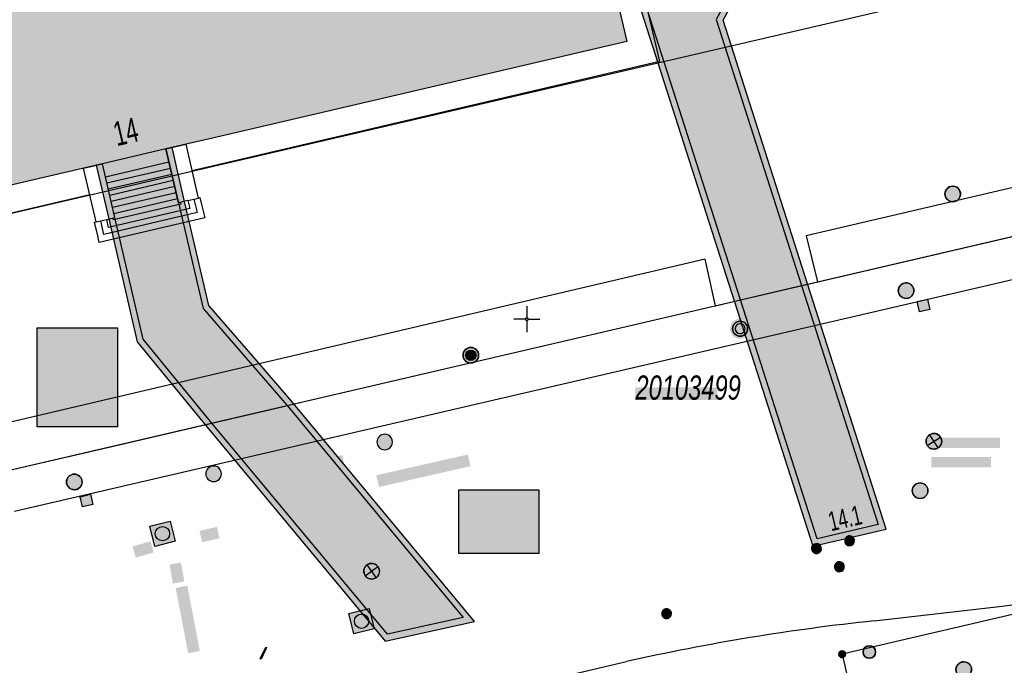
# Model space of a CAD drawing. Header units: metres. Extents: x 2695560 to 2696939, y 1260491 to 1262050.
# Tile 887 of 1005: x 2696402 to 2696449, y 1261608 to 1261639. Entities that reach past the tile are written whole.
import ezdxf

# ---------------------------------------------------------------- set-up
doc = ezdxf.new("R2010")
doc.units = ezdxf.units.M
doc.linetypes.add('AUSGEZOGEN', pattern=[0])
for name, color, linetype in [('XR$1$AV_Flächen (EO)', 7, 'AUSGEZOGEN'), ('XR$1$AV_Gebäudeflächen (BB)', 7, 'AUSGEZOGEN'), ('XR$1$AV_Gebäudeflächen ut.', 7, 'AUSGEZOGEN'), ('XR$1$AV_Grenzpunkte', 7, 'AUSGEZOGEN'), ('XR$1$AV_Haus-Nr.', 7, 'AUSGEZOGEN'), ('XR$1$AV_Koordinatennetzpunkte', 7, 'AUSGEZOGEN'), ('XR$1$AV_Lagefixpunkt-Nr.', 7, 'AUSGEZOGEN'), ('XR$1$AV_Lagefixpunkte', 7, 'AUSGEZOGEN'), ('XR$1$AV_Linien (BB)', 7, 'AUSGEZOGEN'), ('XR$1$AV_Linien (EO)', 7, 'AUSGEZOGEN'), ('XR$1$AW_LK_Einlaufschacht alt', 24, 'AUSGEZOGEN'), ('XR$1$AW_LK_Schachtdeckel', 24, 'AUSGEZOGEN'), ('XR$1$AW_LK_Zwischenpunkt', 24, 'AUSGEZOGEN'), ('XR$1$EW_LK_Bauwerk_FL_Linie_Punkt', 1, 'AUSGEZOGEN'), ('XR$1$EW_LK_Knoten', 1, 'AUSGEZOGEN'), ('XR$1$FM_LK_SW_TRASSEKNOTEN', 94, 'AUSGEZOGEN'), ('XR$1$Liegenschaftsgrenzen', 7, 'AUSGEZOGEN'), ('XR$1$PFAV', 255, 'AUSGEZOGEN'), ('XR$1$PFAW', 255, 'AUSGEZOGEN'), ('XR$1$PFEW', 255, 'AUSGEZOGEN'), ('XR$1$PFWA', 255, 'AUSGEZOGEN'), ('XR$1$PFWFM', 255, 'AUSGEZOGEN'), ('XR$1$RP_Abstandslinie', 7, 'AUSGEZOGEN'), ('XR$1$WA_LK_Absperrarmatur', 171, 'AUSGEZOGEN'), ('XR$1$WA_LK_Hydrant', 171, 'AUSGEZOGEN')]:
    doc.layers.add(name, color=color, linetype=linetype)
doc.styles.add('ARIAL', font='arial.ttf')

# ---------------------------------------------------------------- blocks, each defined once
blk = doc.blocks.new('COMPLEXOBJECT_431')
at = {"layer": 'XR$1$AV_Linien (BB)', "color": 7, "linetype": 'AUSGEZOGEN', "transparency": 33554687}
blk.add_lwpolyline([(6492.648, 11641.673), (6438.407, 11628.997), (6438.948, 11626.79)], dxfattribs=at)
blk = doc.blocks.new('COMPLEXOBJECT_446')
at = {"layer": 'XR$1$AV_Linien (BB)', "color": 7, "linetype": 'AUSGEZOGEN', "transparency": 33554687}
blk.add_lwpolyline([(6438.948, 11626.79), (6439.902, 11627.012), (6492.397, 11639.247)], dxfattribs=at)
blk = doc.blocks.new('COMPLEXOBJECT_447')
at = {"layer": 'XR$1$AV_Linien (BB)', "color": 7, "linetype": 'AUSGEZOGEN', "transparency": 33554687}
blk.add_line((6399.973, 11617.707), (6405.502, 11618.995), dxfattribs=at)
for centre, radius, start, end in [((6339.722, 11870.1), 259.485, 279.52429, 283.42628), ((6339.598, 11870.724), 260.121, 276.89426, 279.52857)]:
    blk.add_arc(centre, radius, start, end, dxfattribs=at)
blk = doc.blocks.new('COMPLEXOBJECT_492')
at = {"layer": 'XR$1$AV_Linien (BB)', "color": 7, "linetype": 'AUSGEZOGEN', "transparency": 33554687}
blk.add_lwpolyline([(6495.612, 11637.917), (6478.545, 11633.921), (6443.287, 11625.716), (6400.422, 11615.78)], dxfattribs=at)
blk = doc.blocks.new('COMPLEXOBJECT_547')
at = {"layer": 'XR$1$AV_Linien (BB)', "color": 7, "linetype": 'AUSGEZOGEN', "transparency": 33554687}
for p, q in [((6441.671, 11610.532), (6447.806, 11611.237)), ((6370, 11594.677), (6429.788, 11608.575))]:
    blk.add_line(p, q, dxfattribs=at)
for centre, radius, start, end in [((6430.181, 11756.942), 146.767, 276.89721, 279.12437), ((6452.661, 11506.744), 104.368, 96.04451, 102.65957)]:
    blk.add_arc(centre, radius, start, end, dxfattribs=at)
blk = doc.blocks.new('COMPLEXOBJECT_1232')
at = {"layer": 'XR$1$Liegenschaftsgrenzen', "color": 7, "linetype": 'AUSGEZOGEN', "transparency": 33554687}
blk.add_line((6399.973, 11617.707), (6492.397, 11639.247), dxfattribs=at)
blk = doc.blocks.new('BWAV1')
at = {"layer": 'XR$1$PFAV', "transparency": 33554687}
blk.add_hatch(color=7, dxfattribs=at).paths.add_polyline_path([(0.67, 0), (0.656, 0.135), (0.616, 0.264), (0.55, 0.383), (0.462, 0.486), (0.354, 0.569), (0.233, 0.628), (0.101, 0.662), (-0.034, 0.669), (-0.168, 0.649), (-0.295, 0.602), (-0.41, 0.53), (-0.508, 0.436), (-0.586, 0.325), (-0.639, 0.201), (-0.667, 0.068), (-0.667, -0.068), (-0.639, -0.201), (-0.586, -0.325), (-0.508, -0.436), (-0.41, -0.53), (-0.295, -0.602), (-0.168, -0.649), (-0.034, -0.669), (0.101, -0.662), (0.233, -0.628), (0.354, -0.569), (0.462, -0.486), (0.55, -0.383), (0.616, -0.264), (0.656, -0.135)])
at = {"color": 7, "transparency": 33554687}
for radius, start, end in [(0.5, 91.19481, 268.80519), (0.326, 91.19481, 268.80519), (0.5, 268.80519, 91.19481), (0.326, 268.80519, 91.19481)]:
    blk.add_arc((0, 0), radius, start, end, dxfattribs=at)
at = {"layer": 'XR$1$PFAV', "transparency": 33554687}
blk.add_circle((0, 0), 0.5, dxfattribs=at)
blk = doc.blocks.new('BAV15')
at = {"layer": 'XR$1$PFAV', "transparency": 33554687}
blk.add_hatch(color=7, dxfattribs=at).paths.add_polyline_path([(0.5, 0), (0.49, 0.1), (0.46, 0.2), (0.41, 0.29), (0.34, 0.36), (0.26, 0.42), (0.17, 0.47), (0.08, 0.49), (-0.03, 0.5), (-0.13, 0.48), (-0.22, 0.45), (-0.31, 0.4), (-0.38, 0.33), (-0.44, 0.24), (-0.48, 0.15), (-0.5, 0.05), (-0.5, -0.05), (-0.48, -0.15), (-0.44, -0.24), (-0.38, -0.33), (-0.31, -0.4), (-0.22, -0.45), (-0.13, -0.48), (-0.03, -0.5), (0.08, -0.49), (0.17, -0.47), (0.26, -0.42), (0.34, -0.36), (0.41, -0.29), (0.46, -0.2), (0.49, -0.1)])
at = {"color": 7, "transparency": 33554687}
for start, end in [(90, 270), (270, 90)]:
    blk.add_arc((0, 0), 0.5, start, end, dxfattribs=at)
at = {"layer": 'XR$1$PFAV', "transparency": 33554687}
blk.add_circle((0, 0), 0.5, dxfattribs=at)
blk = doc.blocks.new('BAV2041')
at = {"color": 7, "transparency": 33554687}
for p, q in [((0, 0.5), (0, 0.05)), ((-0.05, 0), (-0.5, 0)), ((0.05, 0), (0.5, 0)), ((0, -0.05), (0, -0.5))]:
    blk.add_line(p, q, dxfattribs=at)
blk.add_circle((0, 0), 0.05, dxfattribs=at)
for start, end in [(90, 270), (270, 90)]:
    blk.add_arc((0, 0), 0.05, start, end, dxfattribs=at)
blk = doc.blocks.new('BAW2089')
at = {"layer": 'XR$1$PFAW', "transparency": 33554687}
blk.add_hatch(color=7, dxfattribs=at).paths.add_polyline_path([(-0.5, 0.5), (-0.5, -0.5), (0.5, -0.5), (0.5, 0.5)])
at = {"transparency": 33554687}
blk.add_lwpolyline([(-0.5, 0.5), (0.5, 0.5), (0.5, -0.5), (-0.5, -0.5), (-0.5, 0.5)], close=True, dxfattribs=at)
at = {"layer": 'XR$1$PFAW', "transparency": 33554687}
blk.add_lwpolyline([(-0.5, 0.5), (0.5, 0.5), (0.5, -0.5), (-0.5, -0.5), (-0.5, 0.5)], close=True, dxfattribs=at)
blk = doc.blocks.new('BAW2092')
at = {"true_color": 0x000000, "transparency": 33554687}
blk.add_hatch(color=18, dxfattribs=at).paths.add_polyline_path([(-0.03, 0.5), (-0.03, -0.5), (0.03, -0.5), (0.03, 0.5)])
at = {"transparency": 33554687}
blk.add_lwpolyline([(-0.03, 0.5), (0.03, 0.5), (0.03, -0.5), (-0.03, -0.5), (-0.03, 0.5)], close=True, dxfattribs=at)
blk = doc.blocks.new('BAW2087')
at = {"lineweight": 25, "true_color": 0x000000, "transparency": 33554687}
h = blk.add_hatch(color=18, dxfattribs=at)
h.paths.add_polyline_path([(-0.5, 0.5), (-0.5, -0.5), (0.5, -0.5), (0.5, 0.5)])
h.paths.add_polyline_path([(0.337, -0.069), (0.316, -0.136), (0.282, -0.196), (0.237, -0.249), (0.182, -0.292), (0.119, -0.322), (0.052, -0.34), (-0.017, -0.343), (-0.086, -0.333), (-0.151, -0.309), (-0.21, -0.272), (-0.261, -0.224), (-0.301, -0.167), (-0.328, -0.103), (-0.342, -0.035), (-0.342, 0.035), (-0.328, 0.103), (-0.301, 0.167), (-0.261, 0.224), (-0.21, 0.272), (-0.151, 0.309), (-0.086, 0.333), (-0.017, 0.343), (0.052, 0.34), (0.119, 0.322), (0.182, 0.292), (0.237, 0.249), (0.282, 0.196), (0.316, 0.136), (0.337, 0.069), (0.344, 0)], flags=16)
at = {"layer": 'XR$1$PFAW', "lineweight": 25, "transparency": 33554687}
blk.add_hatch(color=7, dxfattribs=at).paths.add_polyline_path([(0.344, 0), (0.337, 0.069), (0.316, 0.136), (0.282, 0.196), (0.237, 0.249), (0.182, 0.292), (0.119, 0.322), (0.052, 0.34), (-0.017, 0.343), (-0.086, 0.333), (-0.151, 0.309), (-0.21, 0.272), (-0.261, 0.224), (-0.301, 0.167), (-0.328, 0.103), (-0.342, 0.035), (-0.342, -0.035), (-0.328, -0.103), (-0.301, -0.167), (-0.261, -0.224), (-0.21, -0.272), (-0.151, -0.309), (-0.086, -0.333), (-0.017, -0.343), (0.052, -0.34), (0.119, -0.322), (0.182, -0.292), (0.237, -0.249), (0.282, -0.196), (0.316, -0.136), (0.337, -0.069)])
at = {"lineweight": 25, "transparency": 33554687}
for p, q in [((-0.5, 0.5, 0.993), (0.5, 0.5, 0.993)), ((-0.5, -0.5, 0.993), (-0.5, 0.5, 0.993)), ((0.5, 0.5, 0.993), (0.5, -0.5, 0.993)), ((0.5, -0.5, 0.993), (-0.5, -0.5, 0.993))]:
    blk.add_line(p, q, dxfattribs=at)
blk.add_circle((0, 0), 0.344, dxfattribs=at)
at = {"layer": 'XR$1$PFAW', "lineweight": 25, "transparency": 33554687}
blk.add_line((-0.5, 0.5), (0.5, 0.5), dxfattribs=at)
at = {"layer": 'XR$1$PFAW', "color": 31, "lineweight": 25, "transparency": 33554687}
for p, q in [((-0.5, -0.5), (-0.5, 0.5)), ((0.5, 0.5), (0.5, -0.5)), ((0.5, -0.5), (-0.5, -0.5))]:
    blk.add_line(p, q, dxfattribs=at)
at = {"layer": 'XR$1$PFAW', "lineweight": 25, "transparency": 33554687}
blk.add_circle((0, 0), 0.344, dxfattribs=at)
blk = doc.blocks.new('BAW2082')
at = {"layer": 'XR$1$PFAW', "transparency": 33554687}
blk.add_hatch(color=7, dxfattribs=at).paths.add_polyline_path([(0.509, -0.003), (0.499, 0.098), (0.469, 0.194), (0.42, 0.283), (0.354, 0.359), (0.274, 0.421), (0.183, 0.466), (0.085, 0.491), (-0.016, 0.496), (-0.116, 0.481), (-0.211, 0.446), (-0.297, 0.392), (-0.37, 0.323), (-0.428, 0.24), (-0.468, 0.147), (-0.488, 0.047), (-0.488, -0.054), (-0.468, -0.153), (-0.428, -0.246), (-0.37, -0.329), (-0.297, -0.398), (-0.211, -0.452), (-0.116, -0.487), (-0.016, -0.502), (0.085, -0.497), (0.183, -0.472), (0.274, -0.427), (0.354, -0.366), (0.42, -0.289), (0.469, -0.2), (0.499, -0.104)])
at = {"transparency": 33554687}
for start, end in [(91.19481, 268.80519), (268.80519, 91.19481)]:
    blk.add_arc((0.01, 0), 0.5, start, end, dxfattribs=at)
at = {"layer": 'XR$1$PFAW', "transparency": 33554687}
blk.add_circle((0.009, -0.003), 0.5, dxfattribs=at)
blk = doc.blocks.new('BWA2009')
at = {"true_color": 0x000000, "transparency": 33554687}
blk.add_hatch(color=18, dxfattribs=at).paths.add_polyline_path([(0.333, 0), (0.327, 0.067), (0.306, 0.131), (0.274, 0.19), (0.23, 0.242), (0.176, 0.283), (0.116, 0.313), (0.05, 0.329), (-0.017, 0.333), (-0.084, 0.323), (-0.147, 0.299), (-0.204, 0.264), (-0.253, 0.217), (-0.291, 0.162), (-0.318, 0.1), (-0.332, 0.034), (-0.332, -0.034), (-0.318, -0.1), (-0.291, -0.162), (-0.253, -0.217), (-0.204, -0.264), (-0.147, -0.299), (-0.084, -0.323), (-0.017, -0.333), (0.05, -0.329), (0.116, -0.313), (0.176, -0.283), (0.23, -0.242), (0.274, -0.19), (0.306, -0.131), (0.327, -0.067)])
at = {"layer": 'XR$1$PFWA', "transparency": 33554687}
blk.add_hatch(color=7, dxfattribs=at).paths.add_polyline_path([(0.5, 0), (0.49, 0.101), (0.459, 0.197), (0.41, 0.286), (0.344, 0.362), (0.264, 0.424), (0.174, 0.469), (0.076, 0.494), (-0.025, 0.499), (-0.125, 0.484), (-0.22, 0.449), (-0.306, 0.395), (-0.379, 0.326), (-0.437, 0.243), (-0.477, 0.15), (-0.497, 0.051), (-0.497, -0.051), (-0.477, -0.15), (-0.437, -0.243), (-0.379, -0.326), (-0.306, -0.395), (-0.22, -0.449), (-0.125, -0.484), (-0.025, -0.499), (0.076, -0.494), (0.174, -0.469), (0.264, -0.424), (0.344, -0.362), (0.41, -0.286), (0.459, -0.197), (0.49, -0.101)])
at = {"transparency": 33554687}
blk.add_circle((0, 0), 0.333, dxfattribs=at)
for start, end in [(90, 180), (180, 270), (0, 90), (270, 0)]:
    blk.add_arc((0, 0), 0.5, start, end, dxfattribs=at)
at = {"layer": 'XR$1$PFWA', "transparency": 33554687}
blk.add_circle((0, 0), 0.5, dxfattribs=at)
blk = doc.blocks.new('BWA965')
at = {"layer": 'XR$1$PFWA', "transparency": 33554687}
blk.add_hatch(color=7, dxfattribs=at).paths.add_polyline_path([(0, 0.5), (-0.051, 0.497), (-0.101, 0.49), (-0.15, 0.477), (-0.197, 0.459), (-0.243, 0.437), (-0.286, 0.41), (-0.326, 0.379), (-0.362, 0.344), (-0.395, 0.306), (-0.424, 0.264), (-0.449, 0.22), (-0.469, 0.174), (-0.484, 0.125), (-0.494, 0.076), (-0.499, 0.025), (-0.499, -0.025), (-0.494, -0.076), (-0.484, -0.125), (-0.469, -0.174), (-0.449, -0.22), (-0.424, -0.264), (-0.395, -0.306), (-0.362, -0.344), (-0.326, -0.379), (-0.286, -0.41), (-0.243, -0.437), (-0.197, -0.459), (-0.15, -0.477), (-0.101, -0.49), (-0.051, -0.497), (0, -0.5), (0.051, -0.497), (0.101, -0.49), (0.15, -0.477), (0.197, -0.459), (0.243, -0.437), (0.286, -0.41), (0.326, -0.379), (0.362, -0.344), (0.395, -0.306), (0.424, -0.264), (0.449, -0.22), (0.469, -0.174), (0.484, -0.125), (0.494, -0.076), (0.499, -0.025), (0.499, 0.025), (0.494, 0.076), (0.484, 0.125), (0.469, 0.174), (0.449, 0.22), (0.424, 0.264), (0.395, 0.306), (0.362, 0.344), (0.326, 0.379), (0.286, 0.41), (0.243, 0.437), (0.197, 0.459), (0.15, 0.477), (0.101, 0.49), (0.051, 0.497)])
at = {"transparency": 33554687}
blk.add_line((0, 0.5), (0, -0.5), dxfattribs=at)
for start, end in [(90, 270), (270, 90)]:
    blk.add_arc((0, 0), 0.5, start, end, dxfattribs=at)
blk = doc.blocks.new('BEW15')
at = {"layer": 'XR$1$PFEW', "transparency": 33554687}
h = blk.add_hatch(color=7, dxfattribs=at)
h.paths.add_polyline_path([(-0.5, 0), (-0.497, -0.05), (-0.489, -0.1), (-0.477, -0.15), (-0.459, -0.197), (-0.437, -0.242), (-0.41, -0.285), (-0.379, -0.326), (-0.344, -0.362), (-0.306, -0.395), (-0.264, -0.424), (-0.22, -0.449), (-0.173, -0.469), (-0.125, -0.484), (-0.075, -0.494), (-0.025, -0.499), (0.026, -0.499), (0.076, -0.494), (0.126, -0.484), (0.174, -0.469), (0.22, -0.449), (0.265, -0.424), (0.306, -0.395), (0.345, -0.362), (0.38, -0.326), (0.411, -0.285), (0.437, -0.242), (0.46, -0.197), (0.477, -0.15), (0.49, -0.1), (0.498, -0.05), (0.5, 0), (0.498, 0.051), (0.49, 0.101), (0.477, 0.15), (0.46, 0.197), (0.437, 0.243), (0.411, 0.286), (0.38, 0.326), (0.345, 0.363), (0.306, 0.396), (0.265, 0.424), (0.22, 0.449), (0.174, 0.469), (0.126, 0.484), (0.076, 0.494), (0.026, 0.5), (-0.025, 0.5), (-0.075, 0.494), (-0.125, 0.484), (-0.173, 0.469), (-0.22, 0.449), (-0.264, 0.424), (-0.306, 0.396), (-0.344, 0.363), (-0.379, 0.326), (-0.41, 0.286), (-0.437, 0.243), (-0.459, 0.197), (-0.477, 0.15), (-0.489, 0.101), (-0.497, 0.051)])
h.paths.add_polyline_path([(0.01, 0.001), (0.01, 0), (0.01, -0.001), (0.01, -0.002), (0.01, -0.003), (0.009, -0.004), (0.009, -0.005), (0.009, -0.006), (0.008, -0.006), (0.007, -0.007), (0.006, -0.008), (0.006, -0.008), (0.005, -0.009), (0.004, -0.009), (0.003, -0.01), (0.002, -0.01), (0.001, -0.01), (0, -0.01), (-0.001, -0.01), (-0.002, -0.01), (-0.003, -0.009), (-0.004, -0.009), (-0.005, -0.008), (-0.006, -0.008), (-0.007, -0.007), (-0.007, -0.006), (-0.008, -0.006), (-0.008, -0.005), (-0.009, -0.004), (-0.009, -0.003), (-0.009, -0.002), (-0.01, -0.001), (-0.01, 0), (-0.01, 0.001), (-0.009, 0.002), (-0.009, 0.003), (-0.009, 0.004), (-0.008, 0.005), (-0.008, 0.006), (-0.007, 0.007), (-0.007, 0.007), (-0.006, 0.008), (-0.005, 0.009), (-0.004, 0.009), (-0.003, 0.01), (-0.002, 0.01), (-0.001, 0.01), (0, 0.01), (0.001, 0.01), (0.002, 0.01), (0.003, 0.01), (0.004, 0.01), (0.005, 0.009), (0.006, 0.009), (0.006, 0.008), (0.007, 0.007), (0.008, 0.007), (0.009, 0.006), (0.009, 0.005), (0.009, 0.004), (0.01, 0.003), (0.01, 0.002)], flags=16)
at = {"color": 1, "transparency": 33554687}
for start, end in [(0, 180), (180, 0)]:
    blk.add_arc((0, 0), 0.5, start, end, dxfattribs=at)
at = {"layer": 'XR$1$PFEW', "transparency": 33554687}
blk.add_circle((0, 0), 0.5, dxfattribs=at)
blk = doc.blocks.new('BEWLP2549_S')
at = {"layer": 'XR$1$PFEW', "transparency": 33554687}
blk.add_hatch(color=7, dxfattribs=at).paths.add_polyline_path([(0.5, 0), (0.49, 0.101), (0.459, 0.197), (0.41, 0.286), (0.344, 0.362), (0.264, 0.424), (0.174, 0.469), (0.076, 0.494), (-0.025, 0.499), (-0.125, 0.484), (-0.22, 0.449), (-0.306, 0.395), (-0.379, 0.326), (-0.437, 0.243), (-0.477, 0.15), (-0.497, 0.051), (-0.497, -0.051), (-0.477, -0.15), (-0.437, -0.243), (-0.379, -0.326), (-0.306, -0.395), (-0.22, -0.449), (-0.125, -0.484), (-0.025, -0.499), (0.076, -0.494), (0.174, -0.469), (0.264, -0.424), (0.344, -0.362), (0.41, -0.286), (0.459, -0.197), (0.49, -0.101)])
at = {"color": 1, "transparency": 33554687}
for p, q in [((0.354, -0.354), (-0.354, 0.354)), ((-0.354, -0.354), (0.354, 0.354))]:
    blk.add_line(p, q, dxfattribs=at)
for start, end in [(91.38095, 268.61905), (268.61905, 91.38095)]:
    blk.add_arc((0, 0), 0.5, start, end, dxfattribs=at)
at = {"layer": 'XR$1$PFEW', "transparency": 33554687}
blk.add_circle((0, 0), 0.5, dxfattribs=at)
blk = doc.blocks.new('BWFM2')
at = {"layer": 'XR$1$PFWFM', "transparency": 33554687}
blk.add_hatch(color=7, dxfattribs=at).paths.add_polyline_path([(0, 0.5), (-0.05, 0.496), (-0.099, 0.488), (-0.147, 0.474), (-0.194, 0.456), (-0.238, 0.434), (-0.28, 0.407), (-0.32, 0.376), (-0.355, 0.341), (-0.388, 0.303), (-0.416, 0.261), (-0.44, 0.217), (-0.459, 0.171), (-0.474, 0.124), (-0.484, 0.075), (-0.489, 0.025), (-0.489, -0.025), (-0.484, -0.075), (-0.474, -0.124), (-0.459, -0.171), (-0.44, -0.217), (-0.416, -0.261), (-0.388, -0.303), (-0.355, -0.341), (-0.32, -0.376), (-0.28, -0.407), (-0.238, -0.434), (-0.194, -0.456), (-0.147, -0.474), (-0.099, -0.488), (-0.05, -0.496), (0, -0.5), (0.051, -0.498), (0.102, -0.492), (0.152, -0.48), (0.2, -0.462), (0.247, -0.441), (0.291, -0.414), (0.332, -0.383), (0.369, -0.348), (0.403, -0.309), (0.433, -0.268), (0.458, -0.223), (0.478, -0.176), (0.494, -0.127), (0.505, -0.077), (0.51, -0.026), (0.51, 0.026), (0.505, 0.077), (0.494, 0.127), (0.478, 0.176), (0.458, 0.223), (0.433, 0.268), (0.403, 0.309), (0.369, 0.348), (0.332, 0.383), (0.291, 0.414), (0.247, 0.441), (0.2, 0.462), (0.152, 0.48), (0.102, 0.492), (0.051, 0.498)])
at = {"color": 94, "transparency": 33554687}
for start, end in [(91.19481, 268.80519), (268.80519, 91.19481)]:
    blk.add_arc((0.01, 0), 0.5, start, end, dxfattribs=at)

msp = doc.modelspace()

# ---------------------------------------------------------------- hatches: boundary and pattern name
at = {"transparency": 33554687}
for points in [[(2696402.475, 1261624.395), (2696402.475, 1261619.647), (2696406.329, 1261619.647), (2696406.329, 1261624.395)], [(2696431.184, 1261621.536), (2696431.184, 1261620.933), (2696435.095, 1261620.933), (2696435.095, 1261621.536)], [(2696414.06, 1261618.649), (2696414.158, 1261618.141), (2696415.51, 1261618.403), (2696415.412, 1261618.911)], [(2696445.401, 1261619.121), (2696445.401, 1261618.63), (2696448.669, 1261618.63), (2696448.669, 1261619.121)], [(2696415.77, 1261618.025), (2696415.868, 1261617.517), (2696417.22, 1261617.779), (2696417.122, 1261618.287)], [(2696418.754, 1261617.323), (2696418.882, 1261616.762), (2696423.272, 1261617.761), (2696423.144, 1261618.322)], [(2696445.387, 1261618.207), (2696445.387, 1261617.709), (2696448.247, 1261617.709), (2696448.247, 1261618.207)], [(2696422.709, 1261616.625), (2696422.709, 1261613.57), (2696426.553, 1261613.57), (2696426.553, 1261616.625)], [(2696425.12, 1261616.208), (2696424.568, 1261616.085), (2696424.828, 1261614.924), (2696425.38, 1261615.047)], [(2696410.27, 1261614.656), (2696410.397, 1261614.111), (2696411.232, 1261614.306), (2696411.105, 1261614.851)], [(2696407.06, 1261613.914), (2696407.212, 1261613.376), (2696408.071, 1261613.618), (2696407.919, 1261614.156)], [(2696409.38, 1261613.138), (2696408.829, 1261613.039), (2696408.992, 1261612.132), (2696409.542, 1261612.231)], [(2696409.683, 1261612.024), (2696409.124, 1261611.916), (2696409.727, 1261608.786), (2696410.286, 1261608.894)]]:
    msp.add_hatch(color=7, dxfattribs=at).paths.add_polyline_path(points)
at = {"layer": 'XR$1$AV_Gebäudeflächen (BB)', "true_color": 0xd2d2d2, "transparency": 33554687}
msp.add_hatch(color=254, dxfattribs=at).paths.add_polyline_path([(2696403.273, 1261631.719), (2696405.61, 1261632.264), (2696408.66, 1261632.976), (2696411.095, 1261633.545), (2696430.77, 1261638.138), (2696426.623, 1261655.848), (2696416.681, 1261653.526), (2696413.409, 1261652.762), (2696405.498, 1261650.915), (2696405.314, 1261651.7), (2696400.39, 1261650.572), (2696400.567, 1261649.792), (2696379.461, 1261644.859), (2696383.599, 1261627.126)])
at = {"layer": 'XR$1$AV_Gebäudeflächen ut.', "true_color": 0xf5f5f5, "transparency": 33554687}
for points in [[(2696418.371, 1261672.887), (2696421.547, 1261665.897), (2696427.313, 1261657.287), (2696431.453, 1261639.609), (2696435.934, 1261625.647), (2696439.698, 1261613.919), (2696443.218, 1261614.74), (2696439.439, 1261626.514), (2696435.386, 1261639.158), (2696435.898, 1261640.106), (2696440.925, 1261641.284), (2696440.323, 1261643.826), (2696435.286, 1261642.633), (2696434.293, 1261643.244), (2696430.612, 1261658.703), (2696424.688, 1261667.386), (2696421.54, 1261674.325), (2696421.267, 1261674.201), (2696418.644, 1261673.011)], [(2696405.318, 1261632.196), (2696405.92, 1261629.618), (2696407.284, 1261623.718), (2696410.635, 1261619.638), (2696419.171, 1261609.362), (2696423.465, 1261610.317), (2696414.703, 1261620.864), (2696413.146, 1261622.678), (2696410.717, 1261625.463), (2696409.555, 1261630.463), (2696408.952, 1261633.045), (2696408.66, 1261632.976), (2696405.61, 1261632.264)]]:
    msp.add_hatch(color=7, dxfattribs=at).paths.add_polyline_path(points)

# ---------------------------------------------------------------- linework, layer by layer
at = {"color": 24, "lineweight": -3, "transparency": 33554687}
for points in [[(2696402.475, 1261624.395), (2696406.329, 1261624.395), (2696406.329, 1261619.647), (2696402.475, 1261619.647), (2696402.475, 1261624.395)], [(2696422.709, 1261616.625), (2696426.553, 1261616.625), (2696426.553, 1261613.57), (2696422.709, 1261613.57), (2696422.709, 1261616.625)]]:
    msp.add_lwpolyline(points, close=True, dxfattribs=at)
at = {"layer": 'XR$1$AV_Flächen (EO)', "color": 7, "linetype": 'AUSGEZOGEN', "transparency": 33554687}
for points in [[(2696418.371, 1261672.887), (2696421.547, 1261665.897), (2696427.313, 1261657.287), (2696431.453, 1261639.609), (2696435.934, 1261625.647), (2696439.698, 1261613.919), (2696443.218, 1261614.74), (2696439.439, 1261626.514), (2696435.386, 1261639.158), (2696435.898, 1261640.106), (2696440.925, 1261641.284), (2696440.323, 1261643.826), (2696435.286, 1261642.633), (2696434.293, 1261643.244), (2696430.612, 1261658.703), (2696424.688, 1261667.386), (2696421.54, 1261674.325)], [(2696405.318, 1261632.196), (2696405.92, 1261629.618), (2696407.284, 1261623.718), (2696410.635, 1261619.638), (2696419.171, 1261609.362), (2696423.465, 1261610.317), (2696414.703, 1261620.864), (2696413.146, 1261622.678), (2696410.717, 1261625.463), (2696409.555, 1261630.463), (2696408.952, 1261633.045)], [(2696408.952, 1261633.045), (2696408.66, 1261632.976), (2696405.61, 1261632.264), (2696405.318, 1261632.196)]]:
    msp.add_lwpolyline(points, dxfattribs=at)
at = {"layer": 'XR$1$AV_Linien (BB)', "color": 7, "linetype": 'AUSGEZOGEN', "transparency": 33554687}
msp.add_line((2696430.77, 1261638.138), (2696411.095, 1261633.545), dxfattribs=at)
for points in [[(2696405.314, 1261651.7), (2696405.498, 1261650.915), (2696413.409, 1261652.762), (2696416.681, 1261653.526), (2696426.623, 1261655.848), (2696430.77, 1261638.138)], [(2696403.273, 1261631.719), (2696383.599, 1261627.126), (2696379.461, 1261644.859)], [(2696411.095, 1261633.545), (2696408.66, 1261632.976), (2696405.61, 1261632.264), (2696403.273, 1261631.719)], [(2696435.018, 1261625.458), (2696434.529, 1261627.693), (2696371.678, 1261612.953)], [(2696435.018, 1261625.458), (2696436.219, 1261625.738), (2696439.154, 1261626.422), (2696439.918, 1261626.6)], [(2696414.299, 1261620.629), (2696414.474, 1261620.67), (2696434.994, 1261625.453), (2696435.018, 1261625.458)], [(2696406.472, 1261618.805), (2696410.865, 1261619.829), (2696414.299, 1261620.629)]]:
    msp.add_lwpolyline(points, dxfattribs=at)
at = {"layer": 'XR$1$AV_Linien (EO)', "color": 7, "linetype": 'AUSGEZOGEN', "transparency": 33554687}
for p, q in [((2696408.66, 1261632.976), (2696409.623, 1261633.201)), ((2696408.66, 1261632.976), (2696409.262, 1261630.395)), ((2696410.226, 1261630.619), (2696409.623, 1261633.201)), ((2696404.704, 1261632.053), (2696405.61, 1261632.264)), ((2696405.306, 1261629.475), (2696404.704, 1261632.053)), ((2696406.212, 1261629.686), (2696405.61, 1261632.264)), ((2696405.755, 1261631.641), (2696408.805, 1261632.353)), ((2696405.824, 1261631.349), (2696408.873, 1261632.061)), ((2696405.892, 1261631.057), (2696408.942, 1261631.769)), ((2696405.96, 1261630.765), (2696409.01, 1261631.477)), ((2696406.028, 1261630.473), (2696409.078, 1261631.185)), ((2696406.096, 1261630.18), (2696409.146, 1261630.892)), ((2696410.002, 1261630.567), (2696410.226, 1261630.619)), ((2696406.165, 1261629.888), (2696409.214, 1261630.6)), ((2696409.71, 1261630.499), (2696410.002, 1261630.567)), ((2696405.306, 1261629.475), (2696405.53, 1261629.527)), ((2696405.53, 1261629.527), (2696405.822, 1261629.595))]:
    msp.add_line(p, q, dxfattribs=at)
for points in [[(2696421.267, 1261674.201), (2696424.417, 1261667.256), (2696430.333, 1261658.58), (2696434.03, 1261643.054), (2696435.235, 1261642.313), (2696440.099, 1261643.471), (2696440.562, 1261641.525), (2696435.698, 1261640.367), (2696435.062, 1261639.188), (2696439.154, 1261626.422), (2696442.833, 1261614.958), (2696439.899, 1261614.274), (2696436.219, 1261625.738), (2696431.742, 1261639.689)], [(2696405.314, 1261651.7), (2696405.2, 1261652.191), (2696427.593, 1261657.409), (2696431.742, 1261639.689), (2696432.332, 1261637.168), (2696409.919, 1261631.935)], [(2696400.39, 1261650.572), (2696400.28, 1261651.045), (2696377.899, 1261645.83), (2696382.628, 1261625.564), (2696405, 1261630.787)], [(2696409.71, 1261630.499), (2696409.262, 1261630.395), (2696408.66, 1261632.976)], [(2696405.822, 1261629.595), (2696406.212, 1261629.686), (2696405.61, 1261632.264)], [(2696410.226, 1261630.619), (2696410.291, 1261630.646), (2696410.369, 1261630.315), (2696410.382, 1261630.257), (2696410.444, 1261629.994), (2696410.519, 1261629.672), (2696405.463, 1261628.492), (2696405.388, 1261628.814), (2696405.327, 1261629.077), (2696405.313, 1261629.135), (2696405.236, 1261629.466), (2696405.306, 1261629.475)], [(2696410.002, 1261630.567), (2696410.152, 1261629.926), (2696405.681, 1261628.882), (2696405.53, 1261629.527)], [(2696409.71, 1261630.499), (2696409.798, 1261630.12), (2696405.911, 1261629.213), (2696405.822, 1261629.595)], [(2696409.35, 1261630.415), (2696409.37, 1261630.329), (2696406.145, 1261629.576), (2696406.124, 1261629.665)], [(2696409.262, 1261630.395), (2696410.442, 1261625.322), (2696414.474, 1261620.67), (2696422.92, 1261610.504), (2696419.284, 1261609.695), (2696410.865, 1261619.829), (2696407.561, 1261623.854), (2696406.212, 1261629.686)]]:
    msp.add_lwpolyline(points, dxfattribs=at)
at = {"layer": 'XR$1$Liegenschaftsgrenzen', "color": 7, "linetype": 'AUSGEZOGEN', "transparency": 33554687}
for p, q in [((2696454.425, 1261611.842), (2696441.104, 1261608.739)), ((2696441.104, 1261608.739), (2696441.518, 1261606.952))]:
    msp.add_line(p, q, dxfattribs=at)
at = {"layer": 'XR$1$RP_Abstandslinie', "color": 7, "linetype": 'AUSGEZOGEN', "transparency": 33554687}
msp.add_lwpolyline([(2696380.41, 1261646.45), (2696377.9, 1261645.87), (2696382.62, 1261625.56), (2696423.24, 1261635.01), (2696464.15, 1261644.52), (2696505.06, 1261654.04), (2696528.64, 1261659.52)], dxfattribs=at)

# ---------------------------------------------------------------- block references
at = {"layer": 'XR$1$AV_Grenzpunkte', "color": 7, "linetype": 'AUSGEZOGEN', "lineweight": -3, "transparency": 33554687, "xscale": 0.3249999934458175, "yscale": 0.3249999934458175}
msp.add_blockref('BAV15', (2696441.104, 1261608.739), dxfattribs=at)
at = {"layer": 'XR$1$AV_Koordinatennetzpunkte', "color": 7, "linetype": 'AUSGEZOGEN', "lineweight": -3, "transparency": 33554687, "xscale": 1.25, "yscale": 1.25}
msp.add_blockref('BAV2041', (2696425.97, 1261624.81), dxfattribs=at)
at = {"layer": 'XR$1$AV_Lagefixpunkte', "color": 7, "linetype": 'AUSGEZOGEN', "lineweight": -3, "transparency": 33554687, "xscale": 0.7199999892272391, "yscale": 0.7199999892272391}
msp.add_blockref('BWAV1', (2696436.208, 1261624.354, 437.658), dxfattribs=at)
at = {"layer": 'XR$1$AV_Linien (BB)', "color": 7, "linetype": 'AUSGEZOGEN', "lineweight": -3, "transparency": 33554687}
for name in ['COMPLEXOBJECT_431', 'COMPLEXOBJECT_492', 'COMPLEXOBJECT_446', 'COMPLEXOBJECT_447', 'COMPLEXOBJECT_547']:
    msp.add_blockref(name, (2690000.97, 1249999.81), dxfattribs=at)
at = {"layer": 'XR$1$AW_LK_Einlaufschacht alt', "color": 24, "linetype": 'AUSGEZOGEN', "lineweight": -3, "transparency": 33554687, "xscale": 0.5000000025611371, "yscale": 0.5000000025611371, "rotation": 13.11898803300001}
for p in [(2696445.004, 1261625.468), (2696404.85, 1261616.11)]:
    msp.add_blockref('BAW2089', p, dxfattribs=at)
at = {"layer": 'XR$1$AW_LK_Schachtdeckel', "color": 24, "linetype": 'AUSGEZOGEN', "lineweight": -3, "transparency": 33554687}
for p, xscale, yscale, rotation in [((2696446.4, 1261630.82), 0.7499999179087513, 0.7499999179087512, 13.933038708), ((2696444.164, 1261626.189), 0.7499999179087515, 0.7499999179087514, 318.215576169), ((2696404.26, 1261617.01), 0.7499999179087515, 0.7499999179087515, 303.24658203), ((2696444.847, 1261616.584), 0.7499999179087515, 0.7499999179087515, 193.112884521), ((2696446.929, 1261608.006), 0.7499999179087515, 0.7499999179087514, 12.54654251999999)]:
    msp.add_blockref('BAW2082', p, dxfattribs=dict(at, xscale=xscale, yscale=yscale, rotation=rotation))
for p, rotation in [((2696408.492, 1261614.522), 104.117706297), ((2696418.044, 1261610.324), 13.60227966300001)]:
    msp.add_blockref('BAW2087', p, dxfattribs=dict(at, rotation=rotation))
at = {"layer": 'XR$1$AW_LK_Zwischenpunkt', "color": 24, "linetype": 'AUSGEZOGEN', "lineweight": -3, "transparency": 33554687, "xscale": 0.6249999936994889, "yscale": 0.6249999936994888, "rotation": 154.899235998}
msp.add_blockref('BAW2092', (2696413.336, 1261608.79), dxfattribs=at)
at = {"layer": 'XR$1$EW_LK_Bauwerk_FL_Linie_Punkt', "color": 1, "linetype": 'AUSGEZOGEN', "lineweight": -3, "transparency": 33554687, "xscale": 0.5999999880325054, "yscale": 0.5999999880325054}
msp.add_blockref('BEW15', (2696442.409, 1261608.845), dxfattribs=at)
at = {"layer": 'XR$1$EW_LK_Knoten', "color": 1, "linetype": 'AUSGEZOGEN', "lineweight": -3, "transparency": 33554687, "yscale": 0.7499999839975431}
for p, xscale, rotation in [((2696445.502, 1261618.954), 0.7499999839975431, 347.0751), ((2696418.528, 1261612.722), 0.749999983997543, 350.9784)]:
    msp.add_blockref('BEWLP2549_S', p, dxfattribs=dict(at, xscale=xscale, rotation=rotation))
at = {"layer": 'XR$1$FM_LK_SW_TRASSEKNOTEN', "color": 94, "linetype": 'AUSGEZOGEN', "lineweight": -3, "transparency": 33554687, "xscale": 0.7499999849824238, "yscale": 0.7499999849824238}
for p in [(2696419.15, 1261618.92), (2696410.936, 1261617.394)]:
    msp.add_blockref('BWFM2', p, dxfattribs=at)
at = {"layer": 'XR$1$Liegenschaftsgrenzen', "color": 7, "linetype": 'AUSGEZOGEN', "lineweight": -3, "transparency": 33554687}
msp.add_blockref('COMPLEXOBJECT_1232', (2690000.97, 1249999.81), dxfattribs=at)
at = {"layer": 'XR$1$WA_LK_Absperrarmatur', "color": 171, "linetype": 'AUSGEZOGEN', "lineweight": -3, "transparency": 33554687}
for p, xscale, yscale, rotation in [((2696439.869, 1261613.811), 0.475528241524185, 0.475528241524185, 193.0397909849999), ((2696441.457, 1261614.18), 0.4755282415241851, 0.4755282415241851, 13.14621380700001), ((2696440.968, 1261612.936), 0.4755282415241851, 0.4755282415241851, 283.18764087), ((2696432.679, 1261610.687), 0.475528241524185, 0.475528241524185, 282.216681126)]:
    msp.add_blockref('BWA965', p, dxfattribs=dict(at, xscale=xscale, yscale=yscale, rotation=rotation))
at = {"layer": 'XR$1$WA_LK_Hydrant', "color": 171, "linetype": 'AUSGEZOGEN', "lineweight": -3, "transparency": 33554687, "xscale": 0.7499999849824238, "yscale": 0.7499999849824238}
msp.add_blockref('BWA2009', (2696423.287, 1261623.081), dxfattribs=at)

# ---------------------------------------------------------------- texts
at = {"layer": 'XR$1$AV_Haus-Nr.', "color": 7, "transparency": 33554687, "attachment_point": 8, "style": 'ARIAL'}
for s, insert, char_height, width, rotation in [('\\W0.64;14', (2696406.864, 1261633.237), 1.1621, 1.59081, 13.14), ('\\W0.63;14.1', (2696441.344, 1261614.816), 0.92968, 1.96781, 13.1193)]:
    msp.add_mtext(s, dxfattribs=dict(at, insert=insert, char_height=char_height, width=width, rotation=rotation))
at = {"layer": 'XR$1$AV_Lagefixpunkt-Nr.', "color": 7, "transparency": 33554687, "insert": (2696431.184, 1261620.933), "char_height": 1.1621, "width": 5.50234, "attachment_point": 7, "style": 'ARIAL'}
msp.add_mtext('\\A1;{\\fArial|i1|b0;\\H1.162102;\\W0.700000;\\C7;20103499}\\P', dxfattribs=at)

doc.saveas('drawing.dxf')
